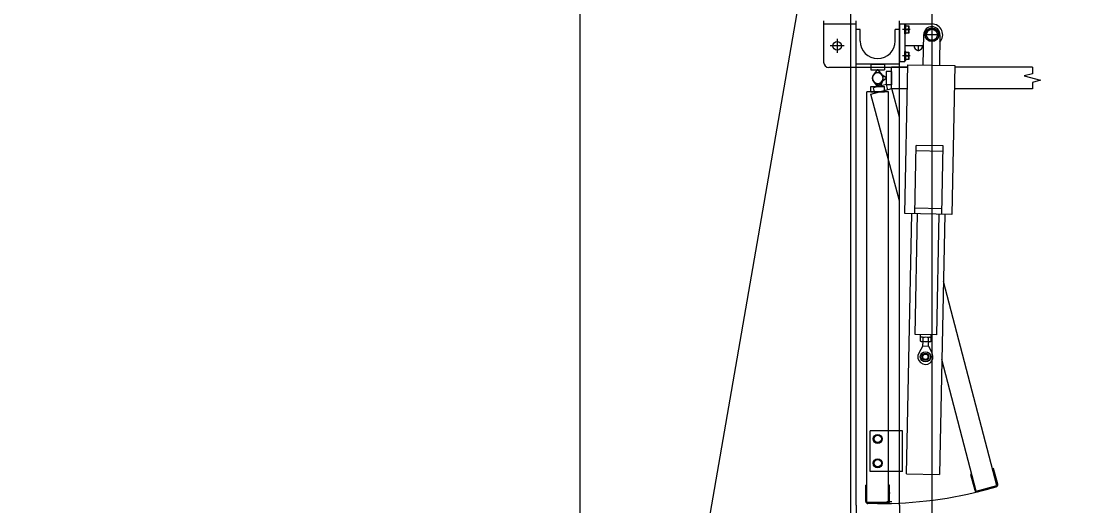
# Model space of a CAD drawing. Extents: x -264205 to -263659, y -1242401 to -1241986.
# Drawn here: x -263796.575 to -263794.634, y -1242145.663 to -1242144.768 of the extents above; entities that cross this region are included whole.
import ezdxf

# ---------------------------------------------------------------- set-up
doc = ezdxf.new("R2010")
doc.units = 0
for name, color, linetype in [('HESCON_OSI_STAVBY_KFA', 7, 'Continuous'), ('PROJEKT_OBRUBNIKY_KOMUNIKACIE', 7, 'Continuous'), ('RAM_NA_TLAC_2-4_1-250', 7, 'Continuous'), ('SITUACIA_DSP_2D', 7, 'Continuous')]:
    doc.layers.add(name, color=color, linetype=linetype)

msp = doc.modelspace()

# ---------------------------------------------------------------- linework, layer by layer
at = {"layer": 'HESCON_OSI_STAVBY_KFA'}
msp.add_line((-263795.5428, -1242083.2372), (-263795.5428, -1242246.7072), dxfattribs=at)
at = {"layer": 'PROJEKT_OBRUBNIKY_KOMUNIKACIE'}
msp.add_lwpolyline([(-263794.8928, -1242227.3822), (-263808.9678, -1242241.4572), (-263894.9678, -1242241.4572), (-263909.0427, -1242227.3822), (-263909.0427, -1242196.3327), (-263914.1428, -1242196.3327), (-263914.1428, -1242132.4327), (-263909.0427, -1242132.4327), (-263909.0427, -1242101.3822), (-263894.9678, -1242087.3072), (-263808.9678, -1242087.3072), (-263794.8928, -1242101.3822), (-263794.8928, -1242227.3822)], dxfattribs=at)
at = {"layer": 'RAM_NA_TLAC_2-4_1-250'}
msp.add_lwpolyline([(-263827.4202, -1242331.0897), (-263769.8144, -1241998.5422), (-263696.6539, -1242011.2155), (-263754.2598, -1242343.763)], close=True, dxfattribs=at)
at = {"layer": 'SITUACIA_DSP_2D'}
for p, q in [((-263794.8928, -1242101.3822), (-263794.8928, -1242227.3822)), ((-263795.0428, -1242101.7691), (-263795.0428, -1242226.9954)), ((-263795.0927, -1242144.7675), (-263795.0927, -1242144.8435)), ((-263795.0327, -1242144.7735), (-263795.0927, -1242144.7735)), ((-263795.0327, -1242145.662), (-263795.0327, -1242144.7675)), ((-263794.9527, -1242145.662), (-263794.9527, -1242144.7675)), ((-263794.9527, -1242144.7725), (-263794.9427, -1242144.7725)), ((-263794.9527, -1242144.7725), (-263794.9527, -1242144.8425)), ((-263794.9427, -1242144.7725), (-263794.9427, -1242144.8425)), ((-263794.9427, -1242144.773), (-263794.8927, -1242144.773)), ((-263794.9427, -1242144.7914), (-263794.9427, -1242144.7746)), ((-263794.941, -1242144.7746), (-263794.9427, -1242144.7746)), ((-263794.941, -1242144.7914), (-263794.941, -1242144.7746)), ((-263794.941, -1242144.7898), (-263794.941, -1242144.7762)), ((-263794.941, -1242144.7762), (-263794.9355, -1242144.7762)), ((-263794.9355, -1242144.7762), (-263794.9355, -1242144.7898)), ((-263794.8927, -1242144.7774), (-263794.8927, -1242144.8086)), ((-263795.0252, -1242144.7835), (-263795.0327, -1242144.7835)), ((-263795.0252, -1242144.8045), (-263795.0252, -1242144.7835)), ((-263794.9602, -1242144.8045), (-263794.9602, -1242144.7835)), ((-263794.9527, -1242144.7835), (-263794.9602, -1242144.7835)), ((-263794.9329, -1242144.783), (-263794.9472, -1242144.783)), ((-263794.941, -1242144.7914), (-263794.9427, -1242144.7914)), ((-263794.941, -1242144.783), (-263794.9364, -1242144.783)), ((-263794.9355, -1242144.7898), (-263794.941, -1242144.7898)), ((-263794.9089, -1242144.8487), (-263794.9077, -1242144.7927)), ((-263794.8771, -1242144.793), (-263794.9083, -1242144.793)), ((-263794.8986, -1242144.7828), (-263794.9045, -1242144.793)), ((-263794.9045, -1242144.793), (-263794.8986, -1242144.8032)), ((-263794.8869, -1242144.7828), (-263794.8986, -1242144.7828)), ((-263794.881, -1242144.793), (-263794.8869, -1242144.7828)), ((-263794.8869, -1242144.8032), (-263794.881, -1242144.793)), ((-263794.8777, -1242144.7933), (-263794.8789, -1242144.8493)), ((-263795.0547, -1242144.8135), (-263795.0807, -1242144.8135)), ((-263795.0677, -1242144.8005), (-263795.0677, -1242144.8265)), ((-263794.9427, -1242144.813), (-263794.9081, -1242144.813)), ((-263794.9082, -1242144.8135), (-263794.9273, -1242144.8135)), ((-263794.9177, -1242144.813), (-263794.9177, -1242144.8231)), ((-263794.8986, -1242144.8032), (-263794.8869, -1242144.8032)), ((-263794.9329, -1242144.832), (-263794.9472, -1242144.832)), ((-263794.9427, -1242144.8404), (-263794.9427, -1242144.8236)), ((-263794.941, -1242144.8236), (-263794.9427, -1242144.8236)), ((-263794.941, -1242144.8404), (-263794.941, -1242144.8236)), ((-263794.941, -1242144.8388), (-263794.941, -1242144.8252)), ((-263794.941, -1242144.8252), (-263794.9355, -1242144.8252)), ((-263794.941, -1242144.832), (-263794.9364, -1242144.832)), ((-263794.9355, -1242144.8252), (-263794.9355, -1242144.8388)), ((-263795.0327, -1242144.8535), (-263795.0827, -1242144.8535)), ((-263794.9527, -1242144.8475), (-263795.0327, -1242144.8475)), ((-263794.9527, -1242144.8535), (-263795.0327, -1242144.8535)), ((-263795.0052, -1242144.8475), (-263794.9802, -1242144.8475)), ((-263795.0052, -1242144.8475), (-263795.0052, -1242144.8575)), ((-263794.9802, -1242144.8475), (-263794.9802, -1242144.8575)), ((-263794.9672, -1242144.893), (-263794.9672, -1242144.853)), ((-263794.9374, -1242144.853), (-263794.9672, -1242144.853)), ((-263794.9527, -1242144.8425), (-263794.9427, -1242144.8425)), ((-263794.9375, -1242144.8535), (-263794.9527, -1242144.8535)), ((-263794.9428, -1242145.1231), (-263794.9373, -1242144.8482)), ((-263794.941, -1242144.8404), (-263794.9427, -1242144.8404)), ((-263794.9355, -1242144.8388), (-263794.941, -1242144.8388)), ((-263794.9373, -1242144.8482), (-263794.8504, -1242144.8499)), ((-263794.8504, -1242144.8499), (-263794.8558, -1242145.1248)), ((-263794.7071, -1242144.853), (-263794.8504, -1242144.853)), ((-263794.7071, -1242144.853), (-263794.7071, -1242144.865)), ((-263795.0052, -1242144.8575), (-263794.9802, -1242144.8575)), ((-263794.9937, -1242144.8575), (-263795.0008, -1242144.8671)), ((-263794.9917, -1242144.8575), (-263794.9937, -1242144.8575)), ((-263794.9847, -1242144.8671), (-263794.9917, -1242144.8575)), ((-263794.9868, -1242144.865), (-263794.9772, -1242144.872)), ((-263794.9772, -1242144.874), (-263794.9868, -1242144.8811)), ((-263794.9772, -1242144.8605), (-263794.9772, -1242144.8855)), ((-263794.9672, -1242144.8605), (-263794.9772, -1242144.8605)), ((-263794.9772, -1242144.872), (-263794.9772, -1242144.874)), ((-263794.9672, -1242144.8605), (-263794.9672, -1242144.8855)), ((-263794.7071, -1242144.865), (-263794.7221, -1242144.869)), ((-263794.7221, -1242144.869), (-263794.6921, -1242144.8771)), ((-263795.0055, -1242144.9028), (-263794.9668, -1242144.8925)), ((-263795.0052, -1242144.8985), (-263795.0052, -1242144.8885)), ((-263795.0052, -1242144.8885), (-263794.9802, -1242144.8885)), ((-263795.0008, -1242144.879), (-263794.9937, -1242144.8885)), ((-263794.9767, -1242144.8848), (-263795.0008, -1242144.8912)), ((-263794.9982, -1242144.9009), (-263795.0008, -1242144.8912)), ((-263794.9897, -1242144.8883), (-263794.999, -1242144.8808)), ((-263794.9937, -1242144.8885), (-263794.9917, -1242144.8885)), ((-263794.9917, -1242144.8885), (-263794.9847, -1242144.879)), ((-263794.9878, -1242144.8877), (-263794.9897, -1242144.8883)), ((-263794.9834, -1242144.8767), (-263794.9878, -1242144.8877)), ((-263794.9802, -1242144.8985), (-263794.9802, -1242144.8885)), ((-263794.9672, -1242144.8855), (-263794.9772, -1242144.8855)), ((-263794.9741, -1242144.8944), (-263794.9767, -1242144.8848)), ((-263794.9382, -1242144.893), (-263794.9672, -1242144.893)), ((-263794.9527, -1242144.945), (-263794.9668, -1242144.8925)), ((-263794.7071, -1242144.893), (-263794.8512, -1242144.893)), ((-263794.6921, -1242144.8771), (-263794.7071, -1242144.8811)), ((-263794.7071, -1242144.8811), (-263794.7071, -1242144.893)), ((-263795.0127, -1242145.657), (-263795.0127, -1242144.8985)), ((-263794.9727, -1242144.8985), (-263795.0127, -1242144.8985)), ((-263794.9527, -1242145.0996), (-263795.0055, -1242144.9028)), ((-263795.0052, -1242144.8985), (-263794.9802, -1242144.8985)), ((-263794.9727, -1242145.657), (-263794.9727, -1242144.8985)), ((-263794.9243, -1242145.1235), (-263794.9218, -1242144.9974)), ((-263794.872, -1242145.0084), (-263794.922, -1242145.0074)), ((-263794.8718, -1242144.9984), (-263794.9218, -1242144.9974)), ((-263794.8743, -1242145.1245), (-263794.8718, -1242144.9984)), ((-263794.8558, -1242145.1248), (-263794.9428, -1242145.1231)), ((-263794.9394, -1242145.6043), (-263794.9298, -1242145.1234)), ((-263794.8741, -1242145.1145), (-263794.9241, -1242145.1135)), ((-263794.9238, -1242145.3464), (-263794.9193, -1242145.1236)), ((-263794.8838, -1242145.3472), (-263794.8793, -1242145.1244)), ((-263794.8688, -1242145.1246), (-263794.8784, -1242145.6055)), ((-263794.7725, -1242145.6256), (-263794.8713, -1242145.249)), ((-263794.8838, -1242145.3472), (-263794.9238, -1242145.3464)), ((-263794.9139, -1242145.3516), (-263794.9138, -1242145.3466)), ((-263794.8939, -1242145.352), (-263794.9139, -1242145.3516)), ((-263794.9138, -1242145.3588), (-263794.9137, -1242145.3523)), ((-263794.9125, -1242145.3596), (-263794.9138, -1242145.3588)), ((-263794.9124, -1242145.3516), (-263794.9137, -1242145.3523)), ((-263794.8955, -1242145.3599), (-263794.9125, -1242145.3596)), ((-263794.8954, -1242145.3519), (-263794.9124, -1242145.3516)), ((-263794.9092, -1242145.3678), (-263794.909, -1242145.3597)), ((-263794.9089, -1242145.3589), (-263794.9088, -1242145.3524)), ((-263794.8992, -1242145.368), (-263794.899, -1242145.3599)), ((-263794.8991, -1242145.3591), (-263794.899, -1242145.3526)), ((-263794.8955, -1242145.3599), (-263794.8942, -1242145.3592)), ((-263794.8954, -1242145.3519), (-263794.8941, -1242145.3527)), ((-263794.8942, -1242145.3592), (-263794.8941, -1242145.3527)), ((-263794.8939, -1242145.352), (-263794.8938, -1242145.347)), ((-263794.9092, -1242145.3678), (-263794.9167, -1242145.3809)), ((-263794.9092, -1242145.3678), (-263794.8992, -1242145.368)), ((-263794.8992, -1242145.368), (-263794.8922, -1242145.3814)), ((-263794.8111, -1242145.6359), (-263794.8742, -1242145.3928)), ((-263795.0067, -1242145.5995), (-263795.0067, -1242145.5245)), ((-263794.9527, -1242145.5245), (-263795.0067, -1242145.5245)), ((-263794.9995, -1242145.5356), (-263794.9927, -1242145.5317)), ((-263794.9927, -1242145.5317), (-263794.9859, -1242145.5356)), ((-263794.9467, -1242145.5245), (-263794.9527, -1242145.5245)), ((-263794.9467, -1242145.5995), (-263794.9467, -1242145.5245)), ((-263794.9995, -1242145.5435), (-263794.9995, -1242145.5356)), ((-263794.9927, -1242145.5474), (-263794.9995, -1242145.5435)), ((-263794.9859, -1242145.5435), (-263794.9927, -1242145.5474)), ((-263794.9859, -1242145.5356), (-263794.9859, -1242145.5435)), ((-263794.9995, -1242145.5806), (-263794.9927, -1242145.5767)), ((-263794.9995, -1242145.5885), (-263794.9995, -1242145.5806)), ((-263794.9927, -1242145.5924), (-263794.9995, -1242145.5885)), ((-263794.9927, -1242145.5767), (-263794.9859, -1242145.5806)), ((-263794.9859, -1242145.5885), (-263794.9927, -1242145.5924)), ((-263794.9859, -1242145.5806), (-263794.9859, -1242145.5885)), ((-263794.9527, -1242145.5995), (-263795.0067, -1242145.5995)), ((-263794.9467, -1242145.5995), (-263794.9527, -1242145.5995)), ((-263794.9394, -1242145.6043), (-263794.8784, -1242145.6055)), ((-263794.8194, -1242145.605), (-263794.8213, -1242145.6055)), ((-263794.8213, -1242145.6055), (-263794.8136, -1242145.6345)), ((-263794.7788, -1242145.5941), (-263794.7807, -1242145.5947)), ((-263794.771, -1242145.6231), (-263794.7788, -1242145.5941)), ((-263795.0147, -1242145.655), (-263795.0147, -1242145.625)), ((-263795.0127, -1242145.625), (-263795.0147, -1242145.625)), ((-263794.9707, -1242145.625), (-263794.9727, -1242145.625)), ((-263794.9707, -1242145.655), (-263794.9707, -1242145.625)), ((-263794.8111, -1242145.6359), (-263794.7725, -1242145.6256)), ((-263794.8087, -1242145.6373), (-263794.7739, -1242145.628)), ((-263794.9698, -1242145.64), (-263794.9727, -1242145.64)), ((-263795.0327, -1242145.662), (-263795.0327, -1242146.5565)), ((-263794.9727, -1242145.657), (-263795.0127, -1242145.657)), ((-263794.9747, -1242145.659), (-263795.0107, -1242145.659)), ((-263794.9757, -1242145.6552), (-263794.9667, -1242145.6552)), ((-263794.9527, -1242145.662), (-263794.9527, -1242146.5565))]:
    msp.add_line(p, q, dxfattribs=at)
for centre, radius in [((-263794.8927, -1242144.793), 0.0126), ((-263794.8927, -1242144.793), 0.0102), ((-263795.0677, -1242144.8135), 0.008), ((-263794.9046, -1242145.3879), 0.00952), ((-263794.9046, -1242145.3879), 0.00645), ((-263794.9046, -1242145.3879), 0.005), ((-263794.9927, -1242145.5395), 0.0084), ((-263794.9927, -1242145.5395), 0.0068), ((-263794.9927, -1242145.5845), 0.0084), ((-263794.9927, -1242145.5845), 0.0068)]:
    msp.add_circle(centre, radius, dxfattribs=at)
for centre, radius, start, end in [((-263794.9423, -1242144.7796), 0.0068, 330, 30), ((-263794.8927, -1242144.793), 0.02, 317.4504, 90), ((-263794.9423, -1242144.7864), 0.0068, 330, 30), ((-263794.8927, -1242144.793), 0.015, 358.86, 178.86), ((-263794.9927, -1242144.8045), 0.0325, 180, 0), ((-263794.9177, -1242144.8135), 0.008, 176.4167, 3.5833), ((-263794.9423, -1242144.8286), 0.0068, 330, 30), ((-263794.9423, -1242144.8354), 0.0068, 330, 30), ((-263795.0827, -1242144.8435), 0.01, 180, 270), ((-263794.9927, -1242144.873), 0.01, 323.6139, 216.3861), ((-263794.9927, -1242144.873), 0.01, 53.6139, 306.3861), ((-263794.9927, -1242144.873), 0.01, 338.6139, 231.3861), ((-263794.9927, -1242144.873), 0.01, 143.6139, 36.3861), ((-263794.9113, -1242145.3553), 0.00432, 234.2666, 303.4534), ((-263794.9113, -1242145.3559), 0.00432, 54.2666, 123.4534), ((-263794.9037, -1242145.3436), 0.0161, 251.1601, 286.5599), ((-263794.9042, -1242145.3679), 0.0161, 71.1601, 106.5599), ((-263794.8991, -1242145.3591), 0.0001, 109.6732, 178.86), ((-263794.899, -1242145.3526), 0.0001, 178.86, 248.0468), ((-263794.8966, -1242145.3556), 0.00432, 234.2666, 303.4534), ((-263794.8966, -1242145.3562), 0.00432, 54.2666, 123.4534), ((-263794.9046, -1242145.3879), 0.014, 150.1229, 27.5971), ((-263794.7749, -1242145.6242), 0.004, 285, 15), ((-263794.9927, -1242144.873), 0.7862, 270, 285), ((-263794.8097, -1242145.6335), 0.004, 195, 285), ((-263795.0107, -1242145.655), 0.004, 180, 270), ((-263794.9747, -1242145.655), 0.004, 270, 0)]:
    msp.add_arc(centre, radius, start, end, dxfattribs=at)

doc.saveas('drawing.dxf')
